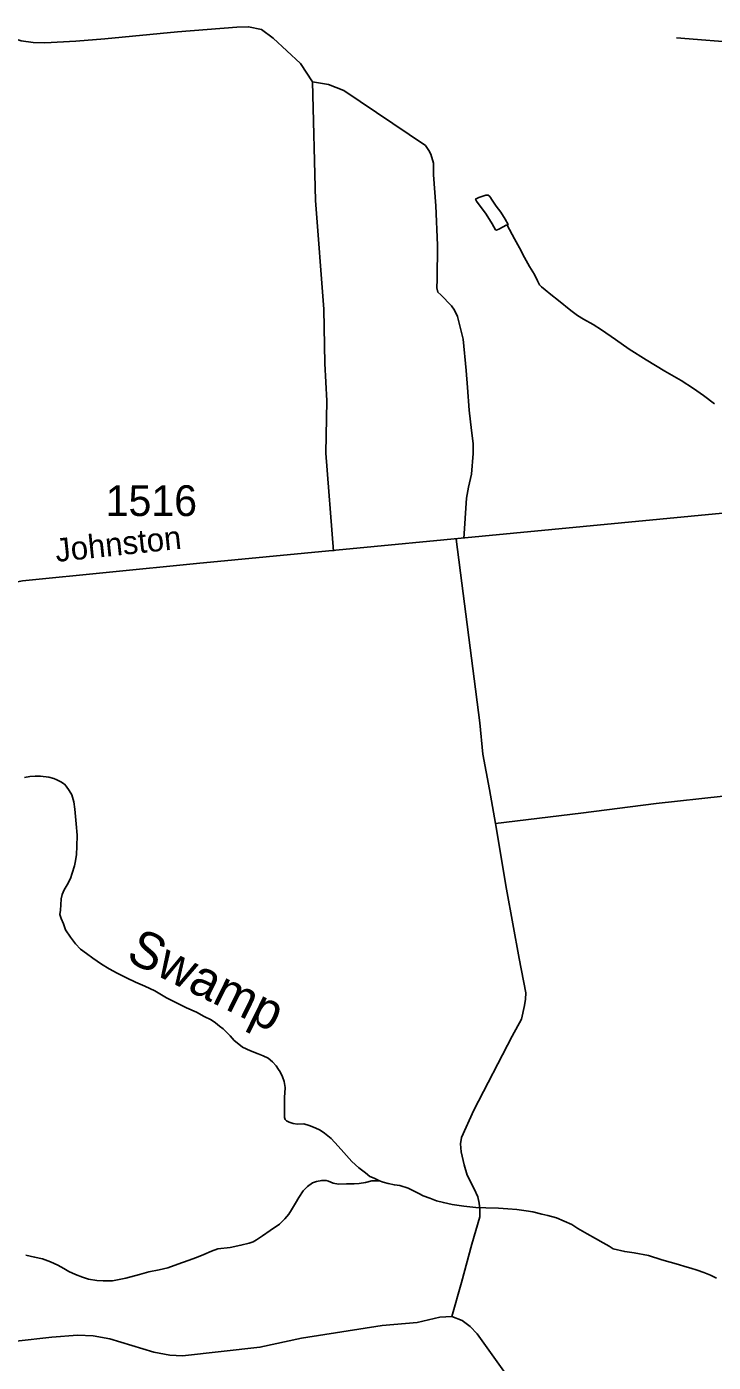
# Model space of a CAD drawing. Extents: x 2220236 to 2384410, y 720751 to 894131.
# Drawn here: x 2366195 to 2368989, y 851685 to 857118 of the extents above; entities that cross this region are included whole.
import ezdxf

# ---------------------------------------------------------------- set-up
doc = ezdxf.new("R2010")
doc.units = 0
doc.layers.add('Default', color=7, linetype='Continuous')

msp = doc.modelspace()

# ---------------------------------------------------------------- linework, layer by layer
at = {"layer": 'Default'}
msp.add_line((2369182.4, 857045.1), (2368840.1, 857072.9), dxfattribs=at)
for points in [[(2367357.8, 856893.1), (2367309.8, 856967.8), (2367198.6, 857071.2), (2367150.4, 857106.7), (2367098.3, 857117.9), (2367050.2, 857115.4), (2366808.6, 857096.5), (2366513, 857069), (2366395.2, 857059.6), (2366269.2, 857052), (2366221.3, 857053.5), (2366173.2, 857060.9), (2366133.1, 857072.5)], [(2367357.8, 856893.1), (2367371.1, 856411.5), (2367404.8, 855968.7), (2367408.9, 855747.9), (2367417.1, 855596.5), (2367413, 855383.8), (2367443.6, 854985)], [(2367974.4, 855036.8), (2367985.2, 855199.8), (2367993.4, 855244.8), (2368005.7, 855297.9), (2368012.7, 855381.5), (2368011.8, 855422.7), (2368005.7, 855475.9), (2367995.5, 855557.7), (2367989.3, 855649.7), (2367983.2, 855719.2), (2367971.2, 855846.8), (2367948.1, 855938.5), (2367935.8, 855964.4), (2367923.7, 855982.2), (2367881, 856027.6), (2367869, 856037.6), (2367864.7, 856055.6), (2367866.3, 856089.5), (2367866.5, 856229.5), (2367860.8, 856389.4), (2367851.3, 856515.2), (2367850.7, 856563.2), (2367840.2, 856599), (2367832, 856614.9), (2367817.8, 856634.7), (2367486.5, 856858.4), (2367423.2, 856882.9), (2367357.8, 856893.1)], [(2368150, 856311.1), (2368154.2, 856312.9), (2368142.8, 856334.8), (2368124.6, 856364.2), (2368106.2, 856388.1), (2368090.1, 856412.1), (2368080, 856427.4), (2368073.9, 856432.1), (2368064, 856433.3), (2368035.8, 856423), (2368022, 856416.8), (2368026.3, 856408.8), (2368065.2, 856355.2), (2368089.1, 856316.2), (2368103.6, 856292.2), (2368107.2, 856290.7), (2368119.5, 856296.1), (2368147.1, 856310.3), (2368150, 856311.1)], [(2368150, 856311.1), (2368179.9, 856254.9), (2368200.4, 856219), (2368220.7, 856179.4), (2368241.3, 856141.9), (2368261.7, 856109.9), (2368273.9, 856084.1), (2368282.1, 856068.1), (2368290.3, 856060.2), (2368304.6, 856048.3), (2368328.7, 856028.9), (2368358.9, 856004.6), (2368409.5, 855963.3), (2368436.8, 855943.8), (2368461.8, 855928.4), (2368500.7, 855906.3), (2368534.4, 855885.4), (2368590.8, 855846), (2368647.3, 855806.3), (2368716, 855763.2), (2368792.4, 855716.4), (2368858.9, 855678.7), (2368909.2, 855645.7), (2368949.7, 855617.8), (2368994.1, 855584.2)], [(2365466.2, 854372.2), (2365574.6, 854468.6), (2365674.7, 854568.8), (2365760.5, 854644.5), (2365874, 854735.5), (2365957.8, 854790.7), (2366117.2, 854852.1), (2366178.5, 854864.4), (2366885.7, 854933.9), (2370345.8, 855265.1)], [(2369100.1, 855147.6), (2369143.1, 854649.2), (2369221.7, 854102.4), (2369224.5, 854044.4), (2369216.7, 854028.3), (2369206.8, 854016.3), (2369184.9, 854008), (2369029.1, 853988), (2368757.6, 853958.9), (2368450.2, 853919.1), (2368102.8, 853876.9)], [(2367942.6, 855033.8), (2368039.9, 854286.1), (2368051.5, 854158.4), (2368079.2, 854014.6), (2368102.8, 853876.9)], [(2366186.3, 854064.5), (2366208.1, 854068.7), (2366230, 854069.6), (2366252, 854069.8), (2366285.4, 854065.3), (2366306.2, 854060.6), (2366318.3, 854054.5), (2366334.4, 854046.9), (2366348.6, 854036.7), (2366356.4, 854028.8), (2366368.6, 854011.3), (2366378.9, 853993), (2366387.3, 853965.4), (2366391.8, 853935.1), (2366396.5, 853875.5), (2366401, 853829.8), (2366399.6, 853783.8), (2366398, 853751.5), (2366394.1, 853725.1), (2366390.3, 853705.3), (2366380.7, 853675.3), (2366373.1, 853653), (2366359.4, 853626.9), (2366347.8, 853606.7), (2366340, 853588.3), (2366336.1, 853571.1), (2366334.5, 853546.4), (2366332.7, 853525), (2366330.8, 853506.9), (2366335.1, 853490.6), (2366345.2, 853468.7), (2366353.7, 853444.5), (2366374, 853415.1)], [(2368102.8, 853876.9), (2368148, 853609.7), (2368199.3, 853328.4), (2368227, 853188.7), (2368225.3, 853162.6), (2368221.7, 853136.7), (2368208.4, 853080.5), (2368171.2, 853012.1), (2368014.9, 852710.4), (2367964.2, 852599.7), (2367960.4, 852573.7), (2367962.9, 852541.8), (2367975.5, 852487.9), (2367988.1, 852446), (2368016.7, 852390.5), (2368031, 852358.7), (2368037.3, 852332.8), (2368039.7, 852308.8), (2368040, 852276.8), (2368007.3, 852166.4), (2367965.3, 852009.9), (2367926, 851872.3)], [(2366374, 853415.1), (2366394.2, 853387), (2366414.4, 853365.9), (2366438.8, 853347.8), (2366464.8, 853328.5), (2366499.3, 853304.4), (2366531.3, 853285.3), (2366563.8, 853267.6), (2366602, 853249.5), (2366638.1, 853232.2), (2366676.3, 853214.8), (2366716.7, 853196.7), (2366764.8, 853167.5), (2366807.1, 853146.3), (2366845.3, 853126.5), (2366885.7, 853109.4), (2366917.9, 853091.7), (2366946.1, 853078.1), (2366964.3, 853065.7), (2366980.3, 853052.6), (2366994.5, 853042.3), (2367006.5, 853029), (2367022.9, 853013.3), (2367039.1, 852994.9), (2367051.3, 852984.9), (2367073.3, 852967.8), (2367105.5, 852951.7), (2367137.8, 852939.9), (2367157.8, 852932.5), (2367177.9, 852922.8), (2367196, 852907.1), (2367210.4, 852891.3), (2367220.5, 852877), (2367226.5, 852867.4), (2367236.8, 852847.1), (2367243.2, 852827.7), (2367247.5, 852803.2), (2367245.5, 852779.5), (2367243.8, 852765.3), (2367244.2, 852737.5), (2367244.3, 852711.2), (2367244.6, 852697.4), (2367244.9, 852681.7), (2367246.9, 852673.6), (2367253, 852667.3), (2367263.1, 852662.1), (2367279.1, 852656.2), (2367297.2, 852654.3), (2367323.1, 852654.7), (2367345.3, 852649), (2367369.4, 852639.2), (2367389.5, 852629.5), (2367407.7, 852617.1), (2367433.8, 852595.9), (2367462.4, 852564.2), (2367486.4, 852538.3), (2367519.1, 852502.5), (2367547.4, 852476.8), (2367573.5, 852455.5), (2367591.8, 852441.5), (2367609.8, 852434), (2367627.9, 852424.3), (2367631.3, 852422.8)], [(2367631.3, 852422.8), (2367600.1, 852423.8), (2367574.1, 852417.1), (2367548, 852412.8), (2367528.1, 852411), (2367496.2, 852410.7), (2367464.1, 852410), (2367441.9, 852414), (2367423.9, 852421.5), (2367413.9, 852425.4), (2367395.9, 852425.3), (2367374, 852421.1), (2367357.9, 852414.9), (2367338.1, 852400.9), (2367320.5, 852382.2), (2367302.9, 852355.8), (2367289, 852332.3), (2367273.4, 852305.4), (2367261.6, 852287.8), (2367245.7, 852269.1), (2367223.9, 852246.9), (2367186.3, 852220.8), (2367154.6, 852200.4), (2367130.7, 852184), (2367116.9, 852175.9), (2367101.1, 852169.7), (2367066.9, 852161.7), (2367023, 852152.4), (2366973.3, 852146.4), (2366947.4, 852137.8), (2366915.5, 852123.4), (2366886.8, 852111.7), (2366851.9, 852098.8), (2366809.8, 852083.9), (2366770, 852069.8), (2366734.3, 852061.1), (2366692.3, 852052.9), (2366654.3, 852042.1), (2366598.8, 852027.7), (2366544.7, 852017.3), (2366506.7, 852016.4), (2366480.7, 852018.6), (2366446.6, 852023.8), (2366422.7, 852032), (2366394.3, 852043), (2366367.2, 852055), (2366346.1, 852066.6), (2366321.9, 852080.4), (2366292.8, 852094.6), (2366259.8, 852105.7), (2366227.7, 852113.3), (2366208.8, 852117.4), (2366191.6, 852121)], [(2367631.3, 852422.8), (2367645.3, 852418.4), (2367666.2, 852412.7), (2367692, 852407.2), (2367714.1, 852404.8), (2367748.3, 852393.8), (2367766.5, 852384), (2367790.6, 852371.8), (2367808.7, 852361.8), (2367835.7, 852352.4), (2367863, 852342.6), (2367890.9, 852334.9), (2367927, 852327.2), (2367974.8, 852321), (2368023.3, 852314.7), (2368063.5, 852313.1), (2368115.4, 852311.9), (2368153.2, 852310.2), (2368189.4, 852306.8), (2368227.4, 852301.1), (2368255.5, 852297.3), (2368291.6, 852288), (2368315.8, 852282.4), (2368351.7, 852272.4), (2368382.1, 852258.8), (2368414.1, 852245.4), (2368438.4, 852230), (2368476.7, 852207.9), (2368510.7, 852188.6), (2368540.9, 852171.1), (2368565.1, 852157.4), (2368581.3, 852147.2), (2368629.3, 852136), (2368667.6, 852130.4), (2368725.2, 852119.6), (2368779.7, 852102.1), (2368814, 852092), (2368848.1, 852082.6), (2368874.1, 852074.8), (2368898.3, 852067.6), (2368924.3, 852059.5), (2368950.6, 852050), (2368978.5, 852040.4), (2369002.7, 852028.2)], [(2367926, 851872.3), (2367876.9, 851868.3), (2367784.9, 851847.8), (2367641.9, 851835.5), (2367313.8, 851783.4), (2367144.2, 851746.6), (2366829.5, 851711.8), (2366778.4, 851713.8), (2366713, 851726.1), (2366533.1, 851781.3), (2366465.7, 851793.6), (2366402.3, 851795.7), (2366298.1, 851787.5), (2366153, 851771.1)], [(2370018.6, 850917.5), (2369795.8, 850966.4), (2369728.8, 850982.7), (2369665.4, 850982.7), (2369569.4, 850980.9), (2369480.7, 850989.9), (2369440.4, 850999.1), (2369397.5, 851009.3), (2369329.4, 851018), (2369170.1, 851034.3), (2369007.1, 851056.3), (2368778.2, 851078.8), (2368661.7, 851091.1), (2368584.1, 851105.4), (2368528.9, 851117.7), (2368500.3, 851140.2), (2368344.9, 851344.7), (2368136.5, 851649.4), (2368028.2, 851800.8), (2367999.5, 851831.4), (2367966.8, 851856), (2367926, 851872.3)]]:
    msp.add_lwpolyline(points, dxfattribs=at)

# ---------------------------------------------------------------- texts
msp.add_text('1516', height=125, dxfattribs=at).set_placement((2366516.7, 855127.6))
for s, height, rotation, p in [('Johnston', 95, 6.051, (2366315.8, 854940.5)), ('Swamp', 150, 333.8611, (2366594.4, 853321.9))]:
    msp.add_text(s, height=height, rotation=rotation, dxfattribs=at).set_placement(p)

doc.saveas('drawing.dxf')
